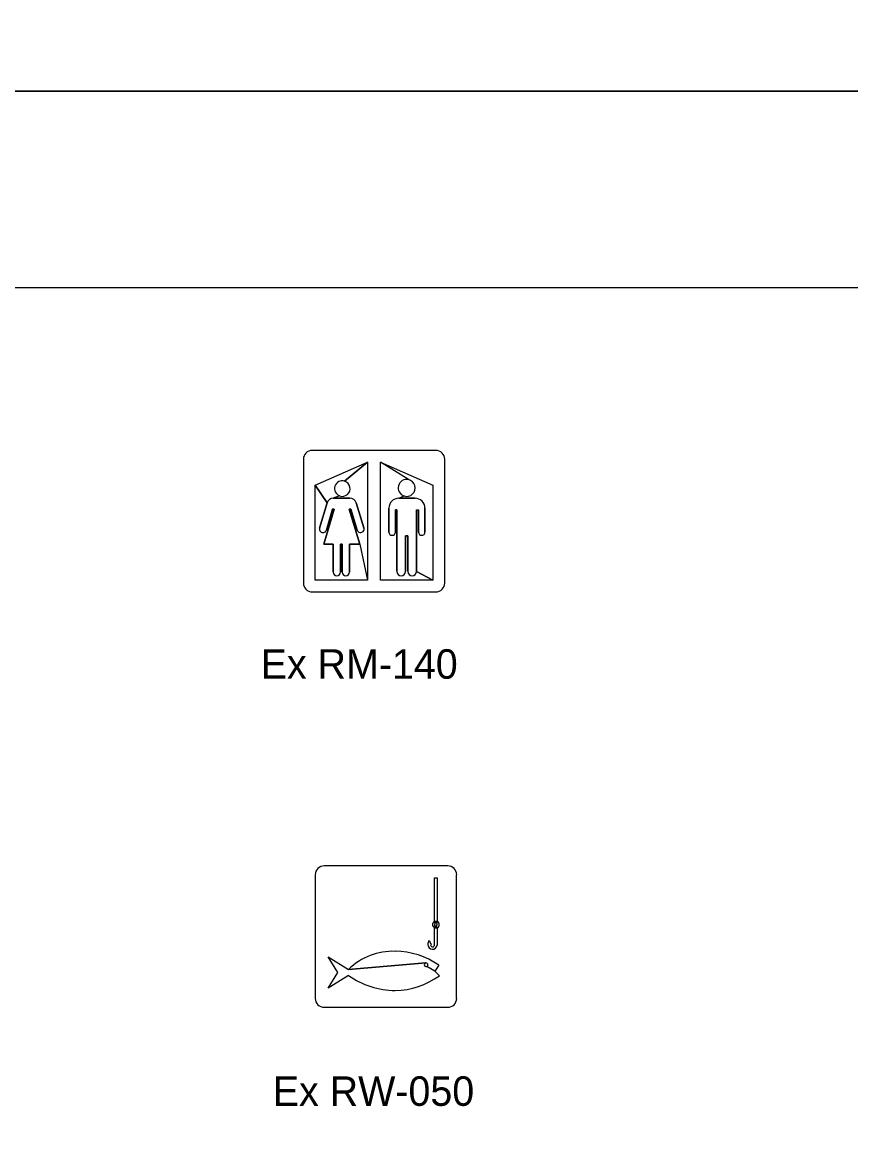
# Model space of a CAD drawing. Extents: x 42133 to 45533, y 41351 to 47951.
# Drawn here: x 42977.1 to 43188, y 46587.6 to 46868.9 of the extents above; entities that cross this region are included whole.
import ezdxf

# ---------------------------------------------------------------- set-up
doc = ezdxf.new("R2010")
doc.units = 0
for name, color, linetype in [('#plot_shape', 7, 'Continuous'), ('P_ODOT_PLAN_Border', 7, 'Continuous'), ('P_TRAF_SIGN_SignDetails', 7, 'Continuous')]:
    doc.layers.add(name, color=color, linetype=linetype)

msp = doc.modelspace()

# ---------------------------------------------------------------- linework, layer by layer
at = {"layer": '#plot_shape'}
for points in [[(42133.34, 46851.35), (43833.34, 46851.35), (43833.34, 47951.35), (42133.34, 47951.35)], [(42133.34, 45751.35), (43833.34, 45751.35), (43833.34, 46851.35), (42133.34, 46851.35)]]:
    msp.add_lwpolyline(points, close=True, dxfattribs=at)
at = {"layer": 'P_ODOT_PLAN_Border'}
msp.add_lwpolyline([(42208.34, 45801.35), (43808.34, 45801.35), (43808.34, 46801.35), (42208.34, 46801.35)], close=True, dxfattribs=at)
at = {"layer": 'P_TRAF_SIGN_SignDetails'}
for p, q in [((43082.39, 46759.95), (43050.92, 46759.95)), ((43048.67, 46757.7), (43048.67, 46726.21)), ((43051.68, 46751.12), (43065.01, 46756.94)), ((43051.68, 46751.12), (43065.01, 46756.94)), ((43065.01, 46756.94), (43059.18, 46752.13)), ((43059.18, 46752.13), (43065.01, 46756.94)), ((43065.01, 46756.94), (43065.01, 46726.97)), ((43065.01, 46756.94), (43065.01, 46726.97)), ((43068.3, 46756.94), (43081.63, 46751.12)), ((43068.3, 46726.97), (43068.3, 46756.94)), ((43075.43, 46752.53), (43068.3, 46756.94)), ((43068.3, 46756.94), (43081.63, 46751.12)), ((43068.3, 46726.97), (43068.3, 46756.94)), ((43068.3, 46756.94), (43081.63, 46751.12)), ((43084.64, 46726.21), (43084.64, 46757.7)), ((43051.68, 46726.97), (43051.68, 46751.12)), ((43051.68, 46726.97), (43051.68, 46751.12)), ((43054.69, 46746.59), (43051.68, 46751.12)), ((43051.68, 46726.97), (43051.68, 46751.12)), ((43051.68, 46751.12), (43054.7, 46746.6)), ((43081.63, 46751.12), (43081.63, 46726.97)), ((43081.63, 46751.12), (43081.63, 46726.97)), ((43057.9, 46748.38), (43056.29, 46747.78)), ((43056.29, 46747.78), (43060.52, 46747.78)), ((43060.52, 46747.78), (43056.29, 46747.78)), ((43072.96, 46747.78), (43074.32, 46748.36)), ((43072.96, 46747.78), (43077.12, 46747.78)), ((43072.96, 46747.78), (43072.96, 46747.78)), ((43077.12, 46747.78), (43072.96, 46747.78)), ((43052.79, 46740.19), (43054.7, 46746.6)), ((43054.7, 46746.6), (43052.79, 46740.19)), ((43053.9, 46736.13), (43056.54, 46745.01)), ((43056.54, 46745.01), (43053.9, 46736.13)), ((43056.1, 46745.01), (43054.52, 46739.67)), ((43054.52, 46739.67), (43056.1, 46745.01)), ((43056.54, 46745.01), (43056.1, 46745.01)), ((43056.1, 46745.01), (43056.54, 46745.01)), ((43060.72, 46745.01), (43060.29, 46745.01)), ((43060.29, 46745.01), (43063.06, 46736.13)), ((43063.06, 46736.13), (43060.29, 46745.01)), ((43060.29, 46745.01), (43060.72, 46745.01)), ((43062.39, 46739.7), (43060.72, 46745.01)), ((43060.72, 46745.01), (43062.39, 46739.7)), ((43062.11, 46746.61), (43064.1, 46740.24)), ((43064.1, 46740.24), (43062.11, 46746.61)), ((43062.11, 46746.61), (43064.1, 46740.24)), ((43064.1, 46740.24), (43062.11, 46746.61)), ((43070.46, 46739.18), (43070.46, 46745.29)), ((43070.46, 46745.29), (43070.46, 46739.18)), ((43072.47, 46744.87), (43072.13, 46744.87)), ((43072.13, 46744.87), (43072.13, 46739.18)), ((43072.13, 46739.18), (43072.13, 46744.87)), ((43072.47, 46729.19), (43072.47, 46744.87)), ((43072.47, 46744.87), (43072.47, 46729.19)), ((43077.47, 46744.87), (43077.47, 46729.19)), ((43077.47, 46729.19), (43077.47, 46744.87)), ((43077.47, 46744.87), (43077.95, 46744.87)), ((43077.95, 46739.18), (43077.95, 46744.87)), ((43077.95, 46744.87), (43077.95, 46739.18)), ((43079.62, 46745.29), (43079.62, 46739.18)), ((43079.62, 46739.18), (43079.62, 46745.29)), ((43056.26, 46736.13), (43053.9, 46736.13)), ((43053.9, 46736.13), (43056.26, 46736.13)), ((43056.26, 46729.01), (43056.26, 46736.13)), ((43056.26, 46736.13), (43056.26, 46729.01)), ((43058.55, 46736.13), (43058.13, 46736.13)), ((43058.13, 46736.13), (43058.13, 46729.01)), ((43058.13, 46729.01), (43058.13, 46736.13)), ((43058.13, 46736.13), (43058.55, 46736.13)), ((43058.55, 46729.01), (43058.55, 46736.13)), ((43058.55, 46736.13), (43058.55, 46729.01)), ((43063.06, 46736.13), (43060.43, 46736.13)), ((43060.43, 46736.13), (43060.43, 46729.01)), ((43060.43, 46729.01), (43060.43, 46736.13)), ((43060.43, 46736.13), (43063.06, 46736.13)), ((43063.06, 46736.13), (43065.01, 46726.97)), ((43075.25, 46738.21), (43074.69, 46738.21)), ((43074.69, 46738.21), (43074.69, 46729.19)), ((43074.69, 46729.19), (43074.69, 46738.21)), ((43074.69, 46738.21), (43075.25, 46738.21)), ((43075.25, 46729.19), (43075.25, 46738.21)), ((43075.25, 46738.21), (43075.25, 46729.19)), ((43081.63, 46726.97), (43077.47, 46729.18)), ((43077.47, 46729.18), (43081.63, 46726.97)), ((43065.01, 46726.97), (43051.68, 46726.97)), ((43065.01, 46726.97), (43051.68, 46726.97)), ((43081.63, 46726.97), (43068.3, 46726.97)), ((43081.63, 46726.97), (43068.3, 46726.97)), ((43050.92, 46723.96), (43050.92, 46724.04)), ((43050.92, 46723.96), (43050.92, 46724.04)), ((43050.92, 46723.96), (43082.39, 46723.96)), ((43051.71, 46651.98), (43051.71, 46620.51)), ((43085.44, 46654.23), (43053.96, 46654.23)), ((43087.68, 46620.51), (43087.68, 46651.98)), ((43082.07, 46640.1), (43082.07, 46651.2)), ((43082.07, 46651.2), (43082.7, 46651.2)), ((43082.7, 46651.2), (43082.7, 46640.11)), ((43082.7, 46640.11), (43082.07, 46640.1)), ((43082.07, 46640.1), (43082.7, 46640.11)), ((43082.41, 46639.69), (43082.07, 46640.1)), ((43082.07, 46640.1), (43082.41, 46639.69)), ((43082.07, 46638.48), (43082.24, 46638.97)), ((43082.32, 46638.95), (43082.07, 46638.48)), ((43082.07, 46638.48), (43082.32, 46638.95)), ((43082.07, 46638.48), (43082.7, 46638.47)), ((43082.07, 46634.15), (43082.07, 46638.48)), ((43082.7, 46638.47), (43082.07, 46638.48)), ((43082.24, 46638.97), (43082.32, 46638.95)), ((43082.7, 46638.47), (43082.32, 46638.95)), ((43082.32, 46638.95), (43082.7, 46638.47)), ((43082.5, 46639.68), (43082.41, 46639.69)), ((43082.7, 46640.11), (43082.5, 46639.68)), ((43082.5, 46639.68), (43082.7, 46640.11)), ((43082.7, 46638.47), (43082.7, 46634.07)), ((43081.2, 46634.23), (43081.03, 46634.15)), ((43057.44, 46627.11), (43054.97, 46631.13)), ((43054.97, 46631.13), (43060.18, 46627.9)), ((43079.81, 46629.54), (43060.18, 46627.89)), ((43060.18, 46627.9), (43079.81, 46629.54)), ((43055, 46623.09), (43057.44, 46627.11)), ((43060.18, 46626.38), (43055, 46623.09)), ((43082.17, 46627.49), (43080.12, 46628.68)), ((43083.14, 46628.95), (43082.17, 46627.49)), ((43082.17, 46627.49), (43083.28, 46626.3)), ((43053.96, 46618.26), (43085.44, 46618.26))]:
    msp.add_line(p, q, dxfattribs=at)
for centre, radius, start, end in [((43050.92, 46757.69), 2.25, 90, 180), ((43082.4, 46757.69), 2.25, 0, 90), ((43058.59, 46750.24), 1.98, 72.6074, 249.7972), ((43058.59, 46750.24), 1.98, 249.7972, 72.6074), ((43074.97, 46750.42), 2.16, 77.7336, 252.4328), ((43074.97, 46750.42), 2.16, 252.4328, 77.7336), ((43056.29, 46746.12), 1.67, 90, 163.4652), ((43056.29, 46746.12), 1.67, 90, 163.4652), ((43060.52, 46746.12), 1.67, 17.354, 90), ((43060.52, 46746.12), 1.67, 17.354, 90), ((43072.96, 46745.28), 2.5, 90, 180), ((43072.96, 46745.28), 2.5, 90, 180), ((43077.12, 46745.28), 2.5, 0, 90), ((43077.12, 46745.28), 2.5, 0, 90), ((43053.66, 46739.93), 0.902, 163.4637, 343.4656), ((43053.66, 46739.93), 0.902, 163.4637, 343.4656), ((43063.24, 46739.97), 0.902, 197.3538, 17.9403), ((43063.24, 46739.97), 0.902, 197.3538, 17.9404), ((43071.29, 46739.18), 0.833, 180, 0), ((43071.29, 46739.18), 0.833, 180, 0), ((43078.79, 46739.18), 0.833, 180, 0), ((43078.79, 46739.18), 0.833, 180, 0), ((43057.2, 46729.01), 0.937, 180, 270), ((43057.2, 46729.01), 0.937, 180, 270), ((43057.2, 46729.01), 0.937, 270, 360), ((43057.2, 46729.01), 0.937, 270, 360), ((43059.49, 46729.01), 0.937, 180, 270), ((43059.49, 46729.01), 0.937, 180, 270), ((43059.49, 46729.01), 0.937, 270, 0), ((43059.49, 46729.01), 0.937, 270, 0), ((43073.58, 46729.18), 1.11, 180, 0), ((43073.58, 46729.18), 1.11, 180, 0), ((43076.36, 46729.18), 1.11, 180, 0), ((43076.36, 46729.18), 1.11, 180, 0), ((43050.92, 46726.21), 2.25, 180, 270), ((43082.4, 46726.21), 2.25, 270, 0), ((43053.96, 46651.98), 2.25, 90, 180), ((43085.44, 46651.98), 2.25, 0, 90), ((43082.4, 46639.29), 0.874, 112.2043, 247.8509), ((43082.39, 46639.32), 0.375, 87.183, 246.9917), ((43082.39, 46639.32), 0.375, 260.0369, 72.8907), ((43082.4, 46639.29), 0.874, 290.4932, 69.4786), ((43081.94, 46634.35), 1.56, 142.863, 184.5803), ((43084.28, 46636.35), 3.74, 196.465, 214.5362), ((43071.39, 46616.6), 15.91, 87.595, 134.7998), ((43071.99, 46613.18), 19.32, 54.7387, 89.7967), ((43081.54, 46634.17), 1.16, 177.3937, 355.1015), ((43081.55, 46634.15), 0.516, 180.4537, 0.3208), ((43079.9, 46629.08), 0.462, 100.7652, 299.2289), ((43079.9, 46629.08), 0.462, 299.2289, 100.7652), ((43072, 46642.71), 20.16, 234.0991, 270.1696), ((43071.81, 46641.96), 19.41, 270.7543, 306.237), ((43053.96, 46620.51), 2.25, 180, 270), ((43085.44, 46620.51), 2.25, 270, 0)]:
    msp.add_arc(centre, radius, start, end, dxfattribs=at)

# ---------------------------------------------------------------- texts
for s, p in [('Ex RM-140', (43037.8, 46701.86)), ('Ex RW-050', (43040.88, 46593.18))]:
    msp.add_text(s, height=7.5, dxfattribs=at).set_placement(p)

doc.saveas('drawing.dxf')
